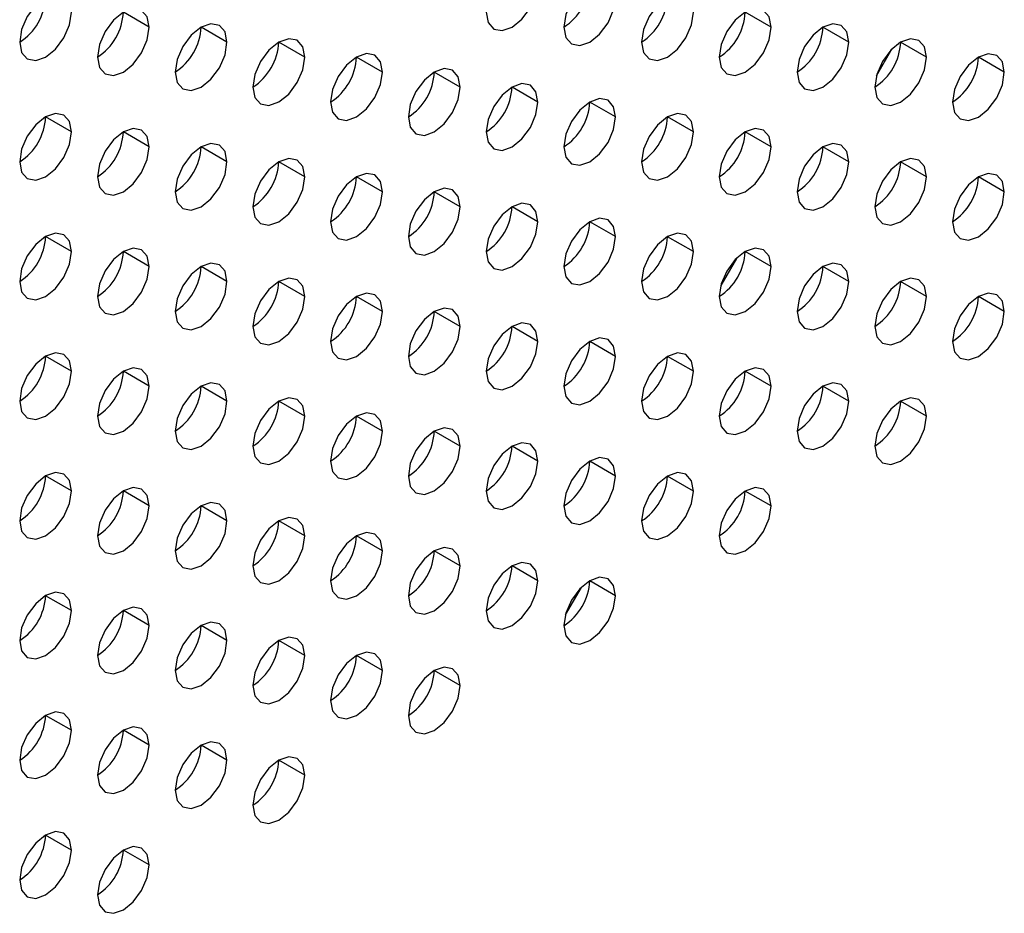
# Model space of a CAD drawing. Header units: millimetres. Extents: x 0 to 1118, y 0 to 864.
# Tile 268 of 438: x 961.86 to 964.54, y 668.55 to 670.99. Entities that reach past the tile are written whole.
import ezdxf

# ---------------------------------------------------------------- set-up
doc = ezdxf.new("R2010")
doc.units = ezdxf.units.MM

msp = doc.modelspace()

# ---------------------------------------------------------------- linework, layer by layer
at = {"color": 7, "linetype": 'Continuous', "lineweight": 25}
for p, q in [((962.2086, 670.9712), (962.1379, 671.012)), ((963.9057, 670.971), (963.835, 671.0118)), ((962.4207, 670.9303), (962.35, 670.9711)), ((964.1178, 670.9302), (964.0471, 670.971)), ((962.6329, 670.8895), (962.5622, 670.9303)), ((964.3299, 670.8893), (964.2592, 670.9301)), ((964.2355, 670.9117), (964.1926, 670.8375)), ((962.845, 670.8486), (962.7743, 670.8894)), ((964.5421, 670.8485), (964.4713, 670.8893)), ((963.0571, 670.8078), (962.9864, 670.8486)), ((963.2693, 670.7669), (963.1986, 670.8077)), ((963.4814, 670.7261), (963.4107, 670.7669)), ((961.9965, 670.6854), (961.9258, 670.7262)), ((963.6935, 670.6852), (963.6228, 670.7261)), ((962.2086, 670.6445), (962.1379, 670.6854)), ((963.9057, 670.6444), (963.835, 670.6852)), ((962.4207, 670.6037), (962.35, 670.6445)), ((964.1178, 670.6035), (964.0471, 670.6444)), ((962.6329, 670.5629), (962.5622, 670.6037)), ((964.3299, 670.5627), (964.2592, 670.6035)), ((962.845, 670.522), (962.7743, 670.5628)), ((964.5421, 670.5218), (964.4713, 670.5627)), ((963.0571, 670.4812), (962.9864, 670.522)), ((963.2693, 670.4403), (963.1986, 670.4811)), ((963.4814, 670.3995), (963.4107, 670.4403)), ((961.9965, 670.3588), (961.9258, 670.3996)), ((963.6935, 670.3586), (963.6228, 670.3994)), ((962.2086, 670.3179), (962.1379, 670.3587)), ((963.9057, 670.3178), (963.835, 670.3586)), ((963.8112, 670.3402), (963.7683, 670.2659)), ((962.4207, 670.2771), (962.35, 670.3179)), ((964.1178, 670.2769), (964.0471, 670.3177)), ((962.6329, 670.2362), (962.5622, 670.2771)), ((964.3299, 670.2361), (964.2592, 670.2769)), ((962.845, 670.1954), (962.7743, 670.2362)), ((964.5421, 670.1952), (964.4713, 670.236)), ((963.0571, 670.1545), (962.9864, 670.1954)), ((963.2693, 670.1137), (963.1986, 670.1545)), ((963.4814, 670.0728), (963.4107, 670.1137)), ((961.9965, 670.0322), (961.9258, 670.073)), ((963.6935, 670.032), (963.6228, 670.0728)), ((962.2086, 669.9913), (962.1379, 670.0321)), ((963.9057, 669.9912), (963.835, 670.032)), ((962.4207, 669.9505), (962.35, 669.9913)), ((964.1178, 669.9503), (964.0471, 669.9911)), ((962.6329, 669.9096), (962.5622, 669.9504)), ((964.3299, 669.9095), (964.2592, 669.9503)), ((962.845, 669.8688), (962.7743, 669.9096)), ((963.0571, 669.8279), (962.9864, 669.8687)), ((963.2693, 669.7871), (963.1986, 669.8279)), ((963.4814, 669.7462), (963.4107, 669.7871)), ((961.9965, 669.7055), (961.9258, 669.7464)), ((963.6935, 669.7054), (963.6228, 669.7462)), ((962.2086, 669.6647), (962.1379, 669.7055)), ((963.9057, 669.6645), (963.835, 669.7054)), ((962.4207, 669.6238), (962.35, 669.6647)), ((962.6329, 669.583), (962.5622, 669.6238)), ((962.845, 669.5422), (962.7743, 669.583)), ((963.0571, 669.5013), (962.9864, 669.5421)), ((963.2693, 669.4605), (963.1986, 669.5013)), ((963.3869, 669.442), (963.3441, 669.3678)), ((963.4814, 669.4196), (963.4107, 669.4604)), ((961.9965, 669.3789), (961.9258, 669.4197)), ((962.2086, 669.3381), (962.1379, 669.3789)), ((962.4207, 669.2972), (962.35, 669.3381)), ((962.6329, 669.2564), (962.5622, 669.2972)), ((962.845, 669.2155), (962.7743, 669.2564)), ((963.0571, 669.1747), (962.9864, 669.2155)), ((961.9965, 669.0523), (961.9258, 669.0931)), ((962.2086, 669.0115), (962.1379, 669.0523)), ((962.4207, 668.9706), (962.35, 669.0114)), ((962.6329, 668.9298), (962.5622, 668.9706)), ((961.9965, 668.7257), (961.9258, 668.7665)), ((962.2086, 668.6848), (962.1379, 668.7257))]:
    msp.add_line(p, q, dxfattribs=at)
at = {"color": 7, "linetype": 'Continuous', "lineweight": 25, "flags": 128}
for points in [[(963.1278, 671.0119), (963.1332, 670.9838), (963.1486, 670.9661), (963.1715, 670.9617), (963.1986, 670.9711), (963.2256, 670.9929), (963.2486, 671.0238), (963.2639, 671.0592), (963.2693, 671.0935)], [(963.4814, 671.0527), (963.476, 671.0808), (963.4607, 671.0985), (963.4377, 671.1029), (963.4107, 671.0935), (963.3836, 671.0717), (963.3607, 671.0408), (963.3454, 671.0054), (963.34, 670.9711)], [(961.9965, 671.012), (961.9911, 671.0401), (961.9758, 671.0578), (961.9528, 671.0622), (961.9258, 671.0528), (961.8987, 671.031), (961.8758, 671.0001), (961.8604, 670.9647), (961.8551, 670.9304)], [(963.6935, 671.0118), (963.6881, 671.04), (963.6728, 671.0576), (963.6499, 671.0621), (963.6228, 671.0527), (963.5958, 671.0308), (963.5728, 670.9999), (963.5575, 670.9646), (963.5521, 670.9302)], [(963.34, 670.9711), (963.3454, 670.9429), (963.3607, 670.9253), (963.3836, 670.9208), (963.4107, 670.9302), (963.4377, 670.9521), (963.4607, 670.983), (963.476, 671.0183), (963.4814, 671.0527)], [(961.8551, 670.9304), (961.8604, 670.9022), (961.8758, 670.8846), (961.8987, 670.8801), (961.9258, 670.8895), (961.9528, 670.9114), (961.9758, 670.9423), (961.9911, 670.9777), (961.9965, 671.012)], [(962.2086, 670.9712), (962.2032, 670.9993), (962.1879, 671.0169), (962.165, 671.0214), (962.1379, 671.012), (962.1108, 670.9902), (962.0879, 670.9592), (962.0726, 670.9239), (962.0672, 670.8895)], [(963.5521, 670.9302), (963.5575, 670.9021), (963.5728, 670.8844), (963.5958, 670.88), (963.6228, 670.8894), (963.6499, 670.9112), (963.6728, 670.9422), (963.6881, 670.9775), (963.6935, 671.0118)], [(963.9057, 670.971), (963.9003, 670.9991), (963.885, 671.0168), (963.862, 671.0212), (963.835, 671.0118), (963.8079, 670.99), (963.785, 670.9591), (963.7696, 670.9237), (963.7642, 670.8894)], [(962.4207, 670.9303), (962.4154, 670.9585), (962.4, 670.9761), (962.3771, 670.9806), (962.35, 670.9711), (962.323, 670.9493), (962.3, 670.9184), (962.2847, 670.883), (962.2793, 670.8487)], [(964.1178, 670.9302), (964.1124, 670.9583), (964.0971, 670.9759), (964.0741, 670.9804), (964.0471, 670.971), (964.02, 670.9492), (963.9971, 670.9182), (963.9818, 670.8829), (963.9764, 670.8485)], [(962.0672, 670.8895), (962.0726, 670.8614), (962.0879, 670.8437), (962.1108, 670.8393), (962.1379, 670.8487), (962.165, 670.8705), (962.1879, 670.9015), (962.2032, 670.9368), (962.2086, 670.9712)], [(963.7642, 670.8894), (963.7696, 670.8612), (963.785, 670.8436), (963.8079, 670.8391), (963.835, 670.8485), (963.862, 670.8704), (963.885, 670.9013), (963.9003, 670.9366), (963.9057, 670.971)], [(962.2793, 670.8487), (962.2847, 670.8205), (962.3, 670.8029), (962.323, 670.7984), (962.35, 670.8078), (962.3771, 670.8297), (962.4, 670.8606), (962.4154, 670.896), (962.4207, 670.9303)], [(962.6329, 670.8895), (962.6275, 670.9176), (962.6122, 670.9353), (962.5892, 670.9397), (962.5622, 670.9303), (962.5351, 670.9085), (962.5122, 670.8775), (962.4968, 670.8422), (962.4914, 670.8078)], [(963.9764, 670.8485), (963.9818, 670.8204), (963.9971, 670.8027), (964.02, 670.7983), (964.0471, 670.8077), (964.0741, 670.8295), (964.0971, 670.8605), (964.1124, 670.8958), (964.1178, 670.9302)], [(964.3299, 670.8893), (964.3245, 670.9174), (964.3092, 670.9351), (964.2863, 670.9395), (964.2592, 670.9301), (964.2322, 670.9083), (964.2092, 670.8774), (964.1939, 670.842), (964.1885, 670.8077)], [(962.845, 670.8486), (962.8396, 670.8768), (962.8243, 670.8944), (962.8014, 670.8989), (962.7743, 670.8895), (962.7472, 670.8676), (962.7243, 670.8367), (962.709, 670.8013), (962.7036, 670.767)], [(964.5421, 670.8485), (964.5367, 670.8766), (964.5213, 670.8942), (964.4984, 670.8987), (964.4713, 670.8893), (964.4443, 670.8675), (964.4213, 670.8365), (964.406, 670.8012), (964.4006, 670.7668)], [(962.4914, 670.8078), (962.4968, 670.7797), (962.5122, 670.762), (962.5351, 670.7576), (962.5622, 670.767), (962.5892, 670.7888), (962.6122, 670.8198), (962.6275, 670.8551), (962.6329, 670.8895)], [(964.1885, 670.8077), (964.1939, 670.7795), (964.2092, 670.7619), (964.2322, 670.7574), (964.2592, 670.7668), (964.2863, 670.7887), (964.3092, 670.8196), (964.3245, 670.855), (964.3299, 670.8893)], [(962.7036, 670.767), (962.709, 670.7388), (962.7243, 670.7212), (962.7472, 670.7167), (962.7743, 670.7261), (962.8014, 670.748), (962.8243, 670.7789), (962.8396, 670.8143), (962.845, 670.8486)], [(963.0571, 670.8078), (963.0518, 670.8359), (963.0364, 670.8536), (963.0135, 670.858), (962.9864, 670.8486), (962.9594, 670.8268), (962.9364, 670.7958), (962.9211, 670.7605), (962.9157, 670.7261)], [(964.4006, 670.7668), (964.406, 670.7387), (964.4213, 670.721), (964.4443, 670.7166), (964.4713, 670.726), (964.4984, 670.7478), (964.5213, 670.7788), (964.5367, 670.8141), (964.5421, 670.8485)], [(963.2693, 670.7669), (963.2639, 670.7951), (963.2486, 670.8127), (963.2256, 670.8172), (963.1986, 670.8078), (963.1715, 670.7859), (963.1486, 670.755), (963.1332, 670.7196), (963.1278, 670.6853)], [(962.9157, 670.7261), (962.9211, 670.698), (962.9364, 670.6804), (962.9594, 670.6759), (962.9864, 670.6853), (963.0135, 670.7071), (963.0364, 670.7381), (963.0518, 670.7734), (963.0571, 670.8078)], [(963.1278, 670.6853), (963.1332, 670.6571), (963.1486, 670.6395), (963.1715, 670.635), (963.1986, 670.6445), (963.2256, 670.6663), (963.2486, 670.6972), (963.2639, 670.7326), (963.2693, 670.7669)], [(963.4814, 670.7261), (963.476, 670.7542), (963.4607, 670.7719), (963.4377, 670.7763), (963.4107, 670.7669), (963.3836, 670.7451), (963.3607, 670.7141), (963.3454, 670.6788), (963.34, 670.6444)], [(961.9965, 670.6854), (961.9911, 670.7135), (961.9758, 670.7312), (961.9528, 670.7356), (961.9258, 670.7262), (961.8987, 670.7044), (961.8758, 670.6734), (961.8604, 670.6381), (961.8551, 670.6038)], [(963.6935, 670.6852), (963.6881, 670.7134), (963.6728, 670.731), (963.6499, 670.7355), (963.6228, 670.7261), (963.5958, 670.7042), (963.5728, 670.6733), (963.5575, 670.6379), (963.5521, 670.6036)], [(963.34, 670.6444), (963.3454, 670.6163), (963.3607, 670.5987), (963.3836, 670.5942), (963.4107, 670.6036), (963.4377, 670.6254), (963.4607, 670.6564), (963.476, 670.6917), (963.4814, 670.7261)], [(961.8551, 670.6038), (961.8604, 670.5756), (961.8758, 670.558), (961.8987, 670.5535), (961.9258, 670.5629), (961.9528, 670.5848), (961.9758, 670.6157), (961.9911, 670.651), (961.9965, 670.6854)], [(962.2086, 670.6445), (962.2032, 670.6727), (962.1879, 670.6903), (962.165, 670.6948), (962.1379, 670.6854), (962.1108, 670.6635), (962.0879, 670.6326), (962.0726, 670.5973), (962.0672, 670.5629)], [(963.5521, 670.6036), (963.5575, 670.5755), (963.5728, 670.5578), (963.5958, 670.5534), (963.6228, 670.5628), (963.6499, 670.5846), (963.6728, 670.6155), (963.6881, 670.6509), (963.6935, 670.6852)], [(963.9057, 670.6444), (963.9003, 670.6725), (963.885, 670.6902), (963.862, 670.6946), (963.835, 670.6852), (963.8079, 670.6634), (963.785, 670.6324), (963.7696, 670.5971), (963.7642, 670.5627)], [(962.4207, 670.6037), (962.4154, 670.6318), (962.4, 670.6495), (962.3771, 670.6539), (962.35, 670.6445), (962.323, 670.6227), (962.3, 670.5918), (962.2847, 670.5564), (962.2793, 670.5221)], [(964.1178, 670.6035), (964.1124, 670.6317), (964.0971, 670.6493), (964.0741, 670.6538), (964.0471, 670.6444), (964.02, 670.6225), (963.9971, 670.5916), (963.9818, 670.5563), (963.9764, 670.5219)], [(962.0672, 670.5629), (962.0726, 670.5348), (962.0879, 670.5171), (962.1108, 670.5127), (962.1379, 670.5221), (962.165, 670.5439), (962.1879, 670.5749), (962.2032, 670.6102), (962.2086, 670.6445)], [(963.7642, 670.5627), (963.7696, 670.5346), (963.785, 670.517), (963.8079, 670.5125), (963.835, 670.5219), (963.862, 670.5437), (963.885, 670.5747), (963.9003, 670.61), (963.9057, 670.6444)], [(962.2793, 670.5221), (962.2847, 670.4939), (962.3, 670.4763), (962.323, 670.4718), (962.35, 670.4812), (962.3771, 670.5031), (962.4, 670.534), (962.4154, 670.5693), (962.4207, 670.6037)], [(962.6329, 670.5629), (962.6275, 670.591), (962.6122, 670.6086), (962.5892, 670.6131), (962.5622, 670.6037), (962.5351, 670.5818), (962.5122, 670.5509), (962.4968, 670.5156), (962.4914, 670.4812)], [(963.9764, 670.5219), (963.9818, 670.4938), (963.9971, 670.4761), (964.02, 670.4717), (964.0471, 670.4811), (964.0741, 670.5029), (964.0971, 670.5338), (964.1124, 670.5692), (964.1178, 670.6035)], [(964.3299, 670.5627), (964.3245, 670.5908), (964.3092, 670.6085), (964.2863, 670.6129), (964.2592, 670.6035), (964.2322, 670.5817), (964.2092, 670.5507), (964.1939, 670.5154), (964.1885, 670.4811)], [(962.845, 670.522), (962.8396, 670.5501), (962.8243, 670.5678), (962.8014, 670.5722), (962.7743, 670.5628), (962.7472, 670.541), (962.7243, 670.5101), (962.709, 670.4747), (962.7036, 670.4404)], [(964.5421, 670.5218), (964.5367, 670.55), (964.5213, 670.5676), (964.4984, 670.5721), (964.4713, 670.5627), (964.4443, 670.5408), (964.4213, 670.5099), (964.406, 670.4746), (964.4006, 670.4402)], [(962.4914, 670.4812), (962.4968, 670.4531), (962.5122, 670.4354), (962.5351, 670.431), (962.5622, 670.4404), (962.5892, 670.4622), (962.6122, 670.4932), (962.6275, 670.5285), (962.6329, 670.5629)], [(964.1885, 670.4811), (964.1939, 670.4529), (964.2092, 670.4353), (964.2322, 670.4308), (964.2592, 670.4402), (964.2863, 670.4621), (964.3092, 670.493), (964.3245, 670.5283), (964.3299, 670.5627)], [(962.7036, 670.4404), (962.709, 670.4122), (962.7243, 670.3946), (962.7472, 670.3901), (962.7743, 670.3995), (962.8014, 670.4214), (962.8243, 670.4523), (962.8396, 670.4877), (962.845, 670.522)], [(963.0571, 670.4812), (963.0518, 670.5093), (963.0364, 670.5269), (963.0135, 670.5314), (962.9864, 670.522), (962.9594, 670.5002), (962.9364, 670.4692), (962.9211, 670.4339), (962.9157, 670.3995)], [(964.4006, 670.4402), (964.406, 670.4121), (964.4213, 670.3944), (964.4443, 670.39), (964.4713, 670.3994), (964.4984, 670.4212), (964.5213, 670.4522), (964.5367, 670.4875), (964.5421, 670.5218)], [(963.2693, 670.4403), (963.2639, 670.4685), (963.2486, 670.4861), (963.2256, 670.4906), (963.1986, 670.4811), (963.1715, 670.4593), (963.1486, 670.4284), (963.1332, 670.393), (963.1278, 670.3587)], [(962.9157, 670.3995), (962.9211, 670.3714), (962.9364, 670.3537), (962.9594, 670.3493), (962.9864, 670.3587), (963.0135, 670.3805), (963.0364, 670.4115), (963.0518, 670.4468), (963.0571, 670.4812)], [(963.1278, 670.3587), (963.1332, 670.3305), (963.1486, 670.3129), (963.1715, 670.3084), (963.1986, 670.3178), (963.2256, 670.3397), (963.2486, 670.3706), (963.2639, 670.406), (963.2693, 670.4403)], [(963.4814, 670.3995), (963.476, 670.4276), (963.4607, 670.4452), (963.4377, 670.4497), (963.4107, 670.4403), (963.3836, 670.4185), (963.3607, 670.3875), (963.3454, 670.3522), (963.34, 670.3178)], [(961.9965, 670.3588), (961.9911, 670.3869), (961.9758, 670.4046), (961.9528, 670.409), (961.9258, 670.3996), (961.8987, 670.3778), (961.8758, 670.3468), (961.8604, 670.3115), (961.8551, 670.2771)], [(963.6935, 670.3586), (963.6881, 670.3868), (963.6728, 670.4044), (963.6499, 670.4089), (963.6228, 670.3995), (963.5958, 670.3776), (963.5728, 670.3467), (963.5575, 670.3113), (963.5521, 670.277)], [(963.34, 670.3178), (963.3454, 670.2897), (963.3607, 670.272), (963.3836, 670.2676), (963.4107, 670.277), (963.4377, 670.2988), (963.4607, 670.3298), (963.476, 670.3651), (963.4814, 670.3995)], [(961.8551, 670.2771), (961.8604, 670.249), (961.8758, 670.2314), (961.8987, 670.2269), (961.9258, 670.2363), (961.9528, 670.2581), (961.9758, 670.2891), (961.9911, 670.3244), (961.9965, 670.3588)], [(962.2086, 670.3179), (962.2032, 670.3461), (962.1879, 670.3637), (962.165, 670.3682), (962.1379, 670.3588), (962.1108, 670.3369), (962.0879, 670.306), (962.0726, 670.2706), (962.0672, 670.2363)], [(963.5521, 670.277), (963.5575, 670.2488), (963.5728, 670.2312), (963.5958, 670.2267), (963.6228, 670.2361), (963.6499, 670.258), (963.6728, 670.2889), (963.6881, 670.3243), (963.6935, 670.3586)], [(963.9057, 670.3178), (963.9003, 670.3459), (963.885, 670.3636), (963.862, 670.368), (963.835, 670.3586), (963.8079, 670.3368), (963.785, 670.3058), (963.7696, 670.2705), (963.7642, 670.2361)], [(962.0672, 670.2363), (962.0726, 670.2081), (962.0879, 670.1905), (962.1108, 670.186), (962.1379, 670.1955), (962.165, 670.2173), (962.1879, 670.2482), (962.2032, 670.2836), (962.2086, 670.3179)], [(962.4207, 670.2771), (962.4154, 670.3052), (962.4, 670.3229), (962.3771, 670.3273), (962.35, 670.3179), (962.323, 670.2961), (962.3, 670.2651), (962.2847, 670.2298), (962.2793, 670.1954)], [(963.7642, 670.2361), (963.7696, 670.208), (963.785, 670.1903), (963.8079, 670.1859), (963.835, 670.1953), (963.862, 670.2171), (963.885, 670.2481), (963.9003, 670.2834), (963.9057, 670.3178)], [(964.1178, 670.2769), (964.1124, 670.3051), (964.0971, 670.3227), (964.0741, 670.3272), (964.0471, 670.3178), (964.02, 670.2959), (963.9971, 670.265), (963.9818, 670.2296), (963.9764, 670.1953)], [(962.2793, 670.1954), (962.2847, 670.1673), (962.3, 670.1497), (962.323, 670.1452), (962.35, 670.1546), (962.3771, 670.1764), (962.4, 670.2074), (962.4154, 670.2427), (962.4207, 670.2771)], [(962.6329, 670.2362), (962.6275, 670.2644), (962.6122, 670.282), (962.5892, 670.2865), (962.5622, 670.2771), (962.5351, 670.2552), (962.5122, 670.2243), (962.4968, 670.1889), (962.4914, 670.1546)], [(963.9764, 670.1953), (963.9818, 670.1671), (963.9971, 670.1495), (964.02, 670.145), (964.0471, 670.1544), (964.0741, 670.1763), (964.0971, 670.2072), (964.1124, 670.2426), (964.1178, 670.2769)], [(964.3299, 670.2361), (964.3245, 670.2642), (964.3092, 670.2819), (964.2863, 670.2863), (964.2592, 670.2769), (964.2322, 670.2551), (964.2092, 670.2241), (964.1939, 670.1888), (964.1885, 670.1544)], [(962.4914, 670.1546), (962.4968, 670.1265), (962.5122, 670.1088), (962.5351, 670.1044), (962.5622, 670.1138), (962.5892, 670.1356), (962.6122, 670.1665), (962.6275, 670.2019), (962.6329, 670.2362)], [(962.845, 670.1954), (962.8396, 670.2235), (962.8243, 670.2412), (962.8014, 670.2456), (962.7743, 670.2362), (962.7472, 670.2144), (962.7243, 670.1834), (962.709, 670.1481), (962.7036, 670.1137)], [(964.1885, 670.1544), (964.1939, 670.1263), (964.2092, 670.1087), (964.2322, 670.1042), (964.2592, 670.1136), (964.2863, 670.1354), (964.3092, 670.1664), (964.3245, 670.2017), (964.3299, 670.2361)], [(964.5421, 670.1952), (964.5367, 670.2234), (964.5213, 670.241), (964.4984, 670.2455), (964.4713, 670.2361), (964.4443, 670.2142), (964.4213, 670.1833), (964.406, 670.1479), (964.4006, 670.1136)], [(962.7036, 670.1137), (962.709, 670.0856), (962.7243, 670.068), (962.7472, 670.0635), (962.7743, 670.0729), (962.8014, 670.0948), (962.8243, 670.1257), (962.8396, 670.161), (962.845, 670.1954)], [(963.0571, 670.1545), (963.0518, 670.1827), (963.0364, 670.2003), (963.0135, 670.2048), (962.9864, 670.1954), (962.9594, 670.1735), (962.9364, 670.1426), (962.9211, 670.1073), (962.9157, 670.0729)], [(964.4006, 670.1136), (964.406, 670.0854), (964.4213, 670.0678), (964.4443, 670.0633), (964.4713, 670.0728), (964.4984, 670.0946), (964.5213, 670.1255), (964.5367, 670.1609), (964.5421, 670.1952)], [(962.9157, 670.0729), (962.9211, 670.0448), (962.9364, 670.0271), (962.9594, 670.0227), (962.9864, 670.0321), (963.0135, 670.0539), (963.0364, 670.0848), (963.0518, 670.1202), (963.0571, 670.1545)], [(963.2693, 670.1137), (963.2639, 670.1418), (963.2486, 670.1595), (963.2256, 670.1639), (963.1986, 670.1545), (963.1715, 670.1327), (963.1486, 670.1017), (963.1332, 670.0664), (963.1278, 670.0321)], [(963.1278, 670.0321), (963.1332, 670.0039), (963.1486, 669.9863), (963.1715, 669.9818), (963.1986, 669.9912), (963.2256, 670.0131), (963.2486, 670.044), (963.2639, 670.0793), (963.2693, 670.1137)], [(963.4814, 670.0728), (963.476, 670.101), (963.4607, 670.1186), (963.4377, 670.1231), (963.4107, 670.1137), (963.3836, 670.0918), (963.3607, 670.0609), (963.3454, 670.0256), (963.34, 669.9912)], [(961.9965, 670.0322), (961.9911, 670.0603), (961.9758, 670.0779), (961.9528, 670.0824), (961.9258, 670.073), (961.8987, 670.0512), (961.8758, 670.0202), (961.8604, 669.9849), (961.8551, 669.9505)], [(963.34, 669.9912), (963.3454, 669.9631), (963.3607, 669.9454), (963.3836, 669.941), (963.4107, 669.9504), (963.4377, 669.9722), (963.4607, 670.0032), (963.476, 670.0385), (963.4814, 670.0728)], [(963.6935, 670.032), (963.6881, 670.0601), (963.6728, 670.0778), (963.6499, 670.0822), (963.6228, 670.0728), (963.5958, 670.051), (963.5728, 670.0201), (963.5575, 669.9847), (963.5521, 669.9504)], [(961.8551, 669.9505), (961.8604, 669.9224), (961.8758, 669.9047), (961.8987, 669.9003), (961.9258, 669.9097), (961.9528, 669.9315), (961.9758, 669.9625), (961.9911, 669.9978), (961.9965, 670.0322)], [(962.2086, 669.9913), (962.2032, 670.0195), (962.1879, 670.0371), (962.165, 670.0416), (962.1379, 670.0321), (962.1108, 670.0103), (962.0879, 669.9794), (962.0726, 669.944), (962.0672, 669.9097)], [(963.5521, 669.9504), (963.5575, 669.9222), (963.5728, 669.9046), (963.5958, 669.9001), (963.6228, 669.9095), (963.6499, 669.9314), (963.6728, 669.9623), (963.6881, 669.9976), (963.6935, 670.032)], [(963.9057, 669.9912), (963.9003, 670.0193), (963.885, 670.0369), (963.862, 670.0414), (963.835, 670.032), (963.8079, 670.0102), (963.785, 669.9792), (963.7696, 669.9439), (963.7642, 669.9095)], [(962.0672, 669.9097), (962.0726, 669.8815), (962.0879, 669.8639), (962.1108, 669.8594), (962.1379, 669.8688), (962.165, 669.8907), (962.1879, 669.9216), (962.2032, 669.957), (962.2086, 669.9913)], [(962.4207, 669.9505), (962.4154, 669.9786), (962.4, 669.9962), (962.3771, 670.0007), (962.35, 669.9913), (962.323, 669.9695), (962.3, 669.9385), (962.2847, 669.9032), (962.2793, 669.8688)], [(963.7642, 669.9095), (963.7696, 669.8814), (963.785, 669.8637), (963.8079, 669.8593), (963.835, 669.8687), (963.862, 669.8905), (963.885, 669.9215), (963.9003, 669.9568), (963.9057, 669.9912)], [(964.1178, 669.9503), (964.1124, 669.9784), (964.0971, 669.9961), (964.0741, 670.0005), (964.0471, 669.9911), (964.02, 669.9693), (963.9971, 669.9384), (963.9818, 669.903), (963.9764, 669.8687)], [(962.6329, 669.9096), (962.6275, 669.9378), (962.6122, 669.9554), (962.5892, 669.9599), (962.5622, 669.9505), (962.5351, 669.9286), (962.5122, 669.8977), (962.4968, 669.8623), (962.4914, 669.828)], [(964.3299, 669.9095), (964.3245, 669.9376), (964.3092, 669.9552), (964.2863, 669.9597), (964.2592, 669.9503), (964.2322, 669.9285), (964.2092, 669.8975), (964.1939, 669.8622), (964.1885, 669.8278)], [(962.2793, 669.8688), (962.2847, 669.8407), (962.3, 669.823), (962.323, 669.8186), (962.35, 669.828), (962.3771, 669.8498), (962.4, 669.8808), (962.4154, 669.9161), (962.4207, 669.9505)], [(963.9764, 669.8687), (963.9818, 669.8405), (963.9971, 669.8229), (964.02, 669.8184), (964.0471, 669.8278), (964.0741, 669.8497), (964.0971, 669.8806), (964.1124, 669.916), (964.1178, 669.9503)], [(962.4914, 669.828), (962.4968, 669.7998), (962.5122, 669.7822), (962.5351, 669.7777), (962.5622, 669.7871), (962.5892, 669.809), (962.6122, 669.8399), (962.6275, 669.8753), (962.6329, 669.9096)], [(962.845, 669.8688), (962.8396, 669.8969), (962.8243, 669.9146), (962.8014, 669.919), (962.7743, 669.9096), (962.7472, 669.8878), (962.7243, 669.8568), (962.709, 669.8215), (962.7036, 669.7871)], [(964.1885, 669.8278), (964.1939, 669.7997), (964.2092, 669.782), (964.2322, 669.7776), (964.2592, 669.787), (964.2863, 669.8088), (964.3092, 669.8398), (964.3245, 669.8751), (964.3299, 669.9095)], [(963.0571, 669.8279), (963.0518, 669.8561), (963.0364, 669.8737), (963.0135, 669.8782), (962.9864, 669.8688), (962.9594, 669.8469), (962.9364, 669.816), (962.9211, 669.7806), (962.9157, 669.7463)], [(962.7036, 669.7871), (962.709, 669.759), (962.7243, 669.7413), (962.7472, 669.7369), (962.7743, 669.7463), (962.8014, 669.7681), (962.8243, 669.7991), (962.8396, 669.8344), (962.845, 669.8688)], [(962.9157, 669.7463), (962.9211, 669.7181), (962.9364, 669.7005), (962.9594, 669.696), (962.9864, 669.7055), (963.0135, 669.7273), (963.0364, 669.7582), (963.0518, 669.7936), (963.0571, 669.8279)], [(963.2693, 669.7871), (963.2639, 669.8152), (963.2486, 669.8329), (963.2256, 669.8373), (963.1986, 669.8279), (963.1715, 669.8061), (963.1486, 669.7751), (963.1332, 669.7398), (963.1278, 669.7054)], [(963.4814, 669.7462), (963.476, 669.7744), (963.4607, 669.792), (963.4377, 669.7965), (963.4107, 669.7871), (963.3836, 669.7652), (963.3607, 669.7343), (963.3454, 669.6989), (963.34, 669.6646)], [(963.1278, 669.7054), (963.1332, 669.6773), (963.1486, 669.6597), (963.1715, 669.6552), (963.1986, 669.6646), (963.2256, 669.6864), (963.2486, 669.7174), (963.2639, 669.7527), (963.2693, 669.7871)], [(961.9965, 669.7055), (961.9911, 669.7337), (961.9758, 669.7513), (961.9528, 669.7558), (961.9258, 669.7464), (961.8987, 669.7245), (961.8758, 669.6936), (961.8604, 669.6583), (961.8551, 669.6239)], [(963.34, 669.6646), (963.3454, 669.6365), (963.3607, 669.6188), (963.3836, 669.6144), (963.4107, 669.6238), (963.4377, 669.6456), (963.4607, 669.6765), (963.476, 669.7119), (963.4814, 669.7462)], [(963.6935, 669.7054), (963.6881, 669.7335), (963.6728, 669.7512), (963.6499, 669.7556), (963.6228, 669.7462), (963.5958, 669.7244), (963.5728, 669.6934), (963.5575, 669.6581), (963.5521, 669.6237)], [(962.2086, 669.6647), (962.2032, 669.6928), (962.1879, 669.7105), (962.165, 669.7149), (962.1379, 669.7055), (962.1108, 669.6837), (962.0879, 669.6528), (962.0726, 669.6174), (962.0672, 669.5831)], [(963.9057, 669.6645), (963.9003, 669.6927), (963.885, 669.7103), (963.862, 669.7148), (963.835, 669.7054), (963.8079, 669.6835), (963.785, 669.6526), (963.7696, 669.6173), (963.7642, 669.5829)], [(961.8551, 669.6239), (961.8604, 669.5958), (961.8758, 669.5781), (961.8987, 669.5737), (961.9258, 669.5831), (961.9528, 669.6049), (961.9758, 669.6358), (961.9911, 669.6712), (961.9965, 669.7055)], [(963.5521, 669.6237), (963.5575, 669.5956), (963.5728, 669.578), (963.5958, 669.5735), (963.6228, 669.5829), (963.6499, 669.6047), (963.6728, 669.6357), (963.6881, 669.671), (963.6935, 669.7054)], [(962.0672, 669.5831), (962.0726, 669.5549), (962.0879, 669.5373), (962.1108, 669.5328), (962.1379, 669.5422), (962.165, 669.5641), (962.1879, 669.595), (962.2032, 669.6303), (962.2086, 669.6647)], [(962.4207, 669.6238), (962.4154, 669.652), (962.4, 669.6696), (962.3771, 669.6741), (962.35, 669.6647), (962.323, 669.6428), (962.3, 669.6119), (962.2847, 669.5766), (962.2793, 669.5422)], [(963.7642, 669.5829), (963.7696, 669.5548), (963.785, 669.5371), (963.8079, 669.5327), (963.835, 669.5421), (963.862, 669.5639), (963.885, 669.5948), (963.9003, 669.6302), (963.9057, 669.6645)], [(962.6329, 669.583), (962.6275, 669.6111), (962.6122, 669.6288), (962.5892, 669.6332), (962.5622, 669.6238), (962.5351, 669.602), (962.5122, 669.5711), (962.4968, 669.5357), (962.4914, 669.5014)], [(962.2793, 669.5422), (962.2847, 669.5141), (962.3, 669.4964), (962.323, 669.492), (962.35, 669.5014), (962.3771, 669.5232), (962.4, 669.5542), (962.4154, 669.5895), (962.4207, 669.6238)], [(962.4914, 669.5014), (962.4968, 669.4732), (962.5122, 669.4556), (962.5351, 669.4511), (962.5622, 669.4605), (962.5892, 669.4824), (962.6122, 669.5133), (962.6275, 669.5486), (962.6329, 669.583)], [(962.845, 669.5422), (962.8396, 669.5703), (962.8243, 669.5879), (962.8014, 669.5924), (962.7743, 669.583), (962.7472, 669.5612), (962.7243, 669.5302), (962.709, 669.4949), (962.7036, 669.4605)], [(963.0571, 669.5013), (963.0518, 669.5294), (963.0364, 669.5471), (963.0135, 669.5515), (962.9864, 669.5421), (962.9594, 669.5203), (962.9364, 669.4894), (962.9211, 669.454), (962.9157, 669.4197)], [(962.7036, 669.4605), (962.709, 669.4324), (962.7243, 669.4147), (962.7472, 669.4103), (962.7743, 669.4197), (962.8014, 669.4415), (962.8243, 669.4725), (962.8396, 669.5078), (962.845, 669.5422)], [(962.9157, 669.4197), (962.9211, 669.3915), (962.9364, 669.3739), (962.9594, 669.3694), (962.9864, 669.3788), (963.0135, 669.4007), (963.0364, 669.4316), (963.0518, 669.467), (963.0571, 669.5013)], [(963.2693, 669.4605), (963.2639, 669.4886), (963.2486, 669.5062), (963.2256, 669.5107), (963.1986, 669.5013), (963.1715, 669.4795), (963.1486, 669.4485), (963.1332, 669.4132), (963.1278, 669.3788)], [(963.4814, 669.4196), (963.476, 669.4478), (963.4607, 669.4654), (963.4377, 669.4699), (963.4107, 669.4604), (963.3836, 669.4386), (963.3607, 669.4077), (963.3454, 669.3723), (963.34, 669.338)], [(963.1278, 669.3788), (963.1332, 669.3507), (963.1486, 669.333), (963.1715, 669.3286), (963.1986, 669.338), (963.2256, 669.3598), (963.2486, 669.3908), (963.2639, 669.4261), (963.2693, 669.4605)], [(961.9965, 669.3789), (961.9911, 669.4071), (961.9758, 669.4247), (961.9528, 669.4292), (961.9258, 669.4198), (961.8987, 669.3979), (961.8758, 669.367), (961.8604, 669.3316), (961.8551, 669.2973)], [(963.34, 669.338), (963.3454, 669.3098), (963.3607, 669.2922), (963.3836, 669.2877), (963.4107, 669.2971), (963.4377, 669.319), (963.4607, 669.3499), (963.476, 669.3853), (963.4814, 669.4196)], [(962.2086, 669.3381), (962.2032, 669.3662), (962.1879, 669.3839), (962.165, 669.3883), (962.1379, 669.3789), (962.1108, 669.3571), (962.0879, 669.3261), (962.0726, 669.2908), (962.0672, 669.2564)], [(961.8551, 669.2973), (961.8604, 669.2691), (961.8758, 669.2515), (961.8987, 669.247), (961.9258, 669.2565), (961.9528, 669.2783), (961.9758, 669.3092), (961.9911, 669.3446), (961.9965, 669.3789)], [(962.0672, 669.2564), (962.0726, 669.2283), (962.0879, 669.2107), (962.1108, 669.2062), (962.1379, 669.2156), (962.165, 669.2374), (962.1879, 669.2684), (962.2032, 669.3037), (962.2086, 669.3381)], [(962.4207, 669.2972), (962.4154, 669.3254), (962.4, 669.343), (962.3771, 669.3475), (962.35, 669.3381), (962.323, 669.3162), (962.3, 669.2853), (962.2847, 669.2499), (962.2793, 669.2156)], [(962.6329, 669.2564), (962.6275, 669.2845), (962.6122, 669.3022), (962.5892, 669.3066), (962.5622, 669.2972), (962.5351, 669.2754), (962.5122, 669.2444), (962.4968, 669.2091), (962.4914, 669.1747)], [(962.2793, 669.2156), (962.2847, 669.1875), (962.3, 669.1698), (962.323, 669.1654), (962.35, 669.1748), (962.3771, 669.1966), (962.4, 669.2275), (962.4154, 669.2629), (962.4207, 669.2972)], [(962.4914, 669.1747), (962.4968, 669.1466), (962.5122, 669.129), (962.5351, 669.1245), (962.5622, 669.1339), (962.5892, 669.1557), (962.6122, 669.1867), (962.6275, 669.222), (962.6329, 669.2564)], [(962.845, 669.2155), (962.8396, 669.2437), (962.8243, 669.2613), (962.8014, 669.2658), (962.7743, 669.2564), (962.7472, 669.2345), (962.7243, 669.2036), (962.709, 669.1683), (962.7036, 669.1339)], [(962.7036, 669.1339), (962.709, 669.1058), (962.7243, 669.0881), (962.7472, 669.0837), (962.7743, 669.0931), (962.8014, 669.1149), (962.8243, 669.1458), (962.8396, 669.1812), (962.845, 669.2155)], [(963.0571, 669.1747), (963.0518, 669.2028), (963.0364, 669.2205), (963.0135, 669.2249), (962.9864, 669.2155), (962.9594, 669.1937), (962.9364, 669.1627), (962.9211, 669.1274), (962.9157, 669.0931)], [(962.9157, 669.0931), (962.9211, 669.0649), (962.9364, 669.0473), (962.9594, 669.0428), (962.9864, 669.0522), (963.0135, 669.0741), (963.0364, 669.105), (963.0518, 669.1403), (963.0571, 669.1747)], [(961.9965, 669.0523), (961.9911, 669.0805), (961.9758, 669.0981), (961.9528, 669.1026), (961.9258, 669.0931), (961.8987, 669.0713), (961.8758, 669.0404), (961.8604, 669.005), (961.8551, 668.9707)], [(961.8551, 668.9707), (961.8604, 668.9425), (961.8758, 668.9249), (961.8987, 668.9204), (961.9258, 668.9298), (961.9528, 668.9517), (961.9758, 668.9826), (961.9911, 669.018), (961.9965, 669.0523)], [(962.2086, 669.0115), (962.2032, 669.0396), (962.1879, 669.0572), (962.165, 669.0617), (962.1379, 669.0523), (962.1108, 669.0305), (962.0879, 668.9995), (962.0726, 668.9642), (962.0672, 668.9298)], [(962.0672, 668.9298), (962.0726, 668.9017), (962.0879, 668.884), (962.1108, 668.8796), (962.1379, 668.889), (962.165, 668.9108), (962.1879, 668.9418), (962.2032, 668.9771), (962.2086, 669.0115)], [(962.4207, 668.9706), (962.4154, 668.9988), (962.4, 669.0164), (962.3771, 669.0209), (962.35, 669.0115), (962.323, 668.9896), (962.3, 668.9587), (962.2847, 668.9233), (962.2793, 668.889)], [(962.2793, 668.889), (962.2847, 668.8608), (962.3, 668.8432), (962.323, 668.8387), (962.35, 668.8481), (962.3771, 668.87), (962.4, 668.9009), (962.4154, 668.9363), (962.4207, 668.9706)], [(962.6329, 668.9298), (962.6275, 668.9579), (962.6122, 668.9756), (962.5892, 668.98), (962.5622, 668.9706), (962.5351, 668.9488), (962.5122, 668.9178), (962.4968, 668.8825), (962.4914, 668.8481)], [(962.4914, 668.8481), (962.4968, 668.82), (962.5122, 668.8023), (962.5351, 668.7979), (962.5622, 668.8073), (962.5892, 668.8291), (962.6122, 668.8601), (962.6275, 668.8954), (962.6329, 668.9298)], [(961.9965, 668.7257), (961.9911, 668.7538), (961.9758, 668.7715), (961.9528, 668.7759), (961.9258, 668.7665), (961.8987, 668.7447), (961.8758, 668.7137), (961.8604, 668.6784), (961.8551, 668.6441)], [(961.8551, 668.6441), (961.8604, 668.6159), (961.8758, 668.5983), (961.8987, 668.5938), (961.9258, 668.6032), (961.9528, 668.6251), (961.9758, 668.656), (961.9911, 668.6913), (961.9965, 668.7257)], [(962.2086, 668.6848), (962.2032, 668.713), (962.1879, 668.7306), (962.165, 668.7351), (962.1379, 668.7257), (962.1108, 668.7038), (962.0879, 668.6729), (962.0726, 668.6376), (962.0672, 668.6032)], [(962.0672, 668.6032), (962.0726, 668.5751), (962.0879, 668.5574), (962.1108, 668.553), (962.1379, 668.5624), (962.165, 668.5842), (962.1879, 668.6152), (962.2032, 668.6505), (962.2086, 668.6848)]]:
    msp.add_lwpolyline(points, dxfattribs=at)
at = {"color": 7, "linetype": 'Continuous', "lineweight": 25}
for centre in [(963.2572, 671.1005), (961.7722, 671.0598), (963.4693, 671.0597), (961.9844, 671.019), (963.6814, 671.0188), (962.1965, 670.9781), (963.8936, 670.978), (962.4086, 670.9373), (964.1057, 670.9371), (962.6208, 670.8964), (964.3178, 670.8963), (962.8329, 670.8556), (963.045, 670.8147), (963.2572, 670.7739), (961.7722, 670.7332), (963.4693, 670.733), (961.9844, 670.6924), (963.6814, 670.6922), (962.1965, 670.6515), (963.8936, 670.6513), (962.4086, 670.6107), (964.1057, 670.6105), (962.6208, 670.5698), (964.3178, 670.5697), (962.8329, 670.529), (963.045, 670.4881), (963.2572, 670.4473), (961.7722, 670.4066), (963.4693, 670.4064), (961.9844, 670.3657), (963.6814, 670.3656), (962.1965, 670.3249), (963.8936, 670.3247), (962.4086, 670.284), (964.1057, 670.2839), (962.6208, 670.2432), (964.3178, 670.243), (962.8329, 670.2023), (963.045, 670.1615), (963.2572, 670.1207), (961.7722, 670.08), (963.4693, 670.0798), (961.9844, 670.0391), (963.6814, 670.039), (962.1965, 669.9983), (963.8936, 669.9981), (962.4086, 669.9574), (964.1057, 669.9573), (962.6208, 669.9166), (962.8329, 669.8757), (963.045, 669.8349), (963.2572, 669.794), (961.7722, 669.7534), (963.4693, 669.7532), (961.9844, 669.7125), (963.6814, 669.7123), (962.1965, 669.6717), (962.4086, 669.6308), (962.6208, 669.59), (962.8329, 669.5491), (963.045, 669.5083), (963.2572, 669.4674), (961.7722, 669.4267), (961.9844, 669.3859), (962.1965, 669.345), (962.4086, 669.3042), (962.6208, 669.2633), (962.8329, 669.2225), (961.7722, 669.1001), (961.9844, 669.0593), (962.1965, 669.0184), (962.4086, 668.9776), (961.7722, 668.7735), (961.9844, 668.7327)]:
    msp.add_arc(centre, 0.1537, 302.6055, 357.3945, dxfattribs=at)

doc.saveas('drawing.dxf')
